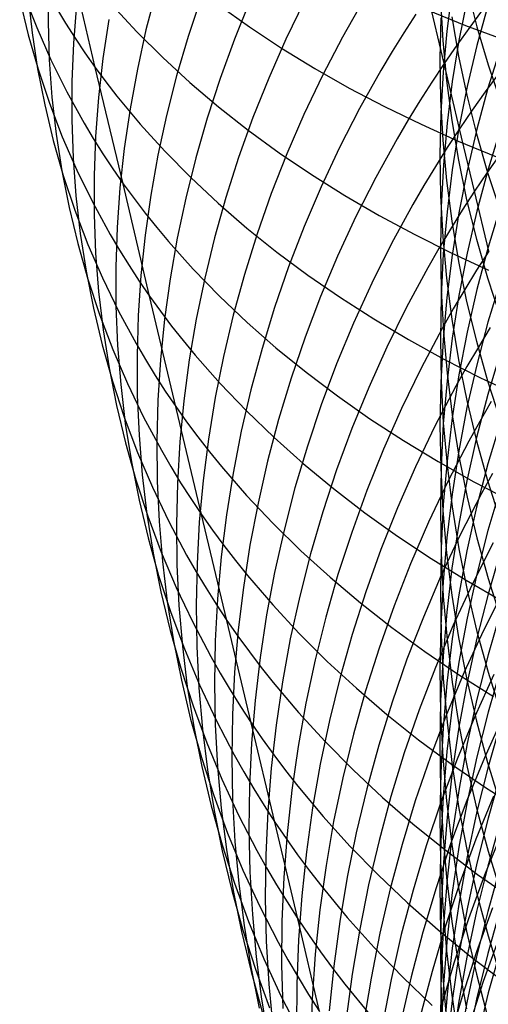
# Model space of a CAD drawing. Extents: x -383 to 1849, y -1185 to -529.
# Tile 465 of 656: x 434.78 to 439.55, y -1099.06 to -1089.02. Entities that reach past the tile are written whole.
import ezdxf

# ---------------------------------------------------------------- set-up
doc = ezdxf.new("R2010")
doc.units = 0
doc.layers.add('PREDEFINITO', color=7, linetype='CONTINUOUS')

msp = doc.modelspace()

# ---------------------------------------------------------------- linework, layer by layer
at = {"layer": 'PREDEFINITO'}
for p, q in [((435.55, -1089.508, 514.006), (435.269, -1088.309, 512.65)), ((435.072, -1088.662, 524.252), (435.069, -1089.046, 523.945)), ((434.823, -1088.764, 517.321), (434.954, -1089.1, 516.991)), ((434.866, -1088.781, 521.971), (434.907, -1089.153, 521.653)), ((436.171, -1088.726, 530.298), (436.067, -1089.125, 530.031)), ((436.628, -1088.791, 532.163), (436.495, -1089.191, 531.911)), ((439.104, -1089.467, 540.693), (438.94, -1088.776, 539.324)), ((439.185, -1088.718, 622.97), (439.131, -1089.136, 623.224)), ((439.34, -1088.702, 631.388), (439.439, -1089.092, 631.67)), ((434.78, -1088.817, 519.659), (434.866, -1089.173, 519.333)), ((435.358, -1088.868, 526.196), (435.327, -1089.26, 525.899)), ((435.724, -1088.873, 511.999), (435.973, -1089.144, 511.68)), ((436.805, -1088.869, 509.089), (437.121, -1089.094, 508.788)), ((437.13, -1088.821, 534.002), (436.968, -1089.218, 533.766)), ((437.683, -1088.827, 535.808), (437.493, -1089.219, 535.589)), ((438.288, -1088.811, 537.582), (438.069, -1089.197, 537.38)), ((439.069, -1088.822, 627.139), (439.092, -1089.231, 627.411)), ((439.34, -1088.812, 621.05), (439.256, -1089.231, 621.293)), ((439.553, -1088.866, 619.148), (439.439, -1089.283, 619.38)), ((435.154, -1088.902, 514.659), (435.248, -1089.056, 514.495)), ((438.815, -1088.963, 539.232), (438.693, -1089.153, 539.139)), ((438.933, -1088.921, 505.743), (439.322, -1089.078, 505.485)), ((439.183, -1088.992, 629.394), (439.251, -1089.392, 629.671)), ((439.503, -1088.911, 540.949), (439.366, -1089.095, 540.865)), ((435.069, -1089.046, 523.945), (435.082, -1089.429, 523.636)), ((435.248, -1089.056, 514.495), (435.345, -1089.208, 514.331)), ((435.689, -1089.019, 528.124), (435.628, -1089.417, 527.84)), ((437.121, -1089.094, 508.788), (437.448, -1089.31, 508.494)), ((439.07, -1089.002, 625.175), (439.062, -1089.417, 625.438)), ((439.366, -1089.095, 540.865), (439.233, -1089.28, 540.78)), ((439.322, -1089.078, 505.485), (439.72, -1089.226, 505.234)), ((439.439, -1089.092, 631.67), (439.553, -1089.479, 631.949)), ((434.866, -1089.173, 519.333), (434.967, -1089.525, 519.007)), ((434.907, -1089.153, 521.653), (434.963, -1089.522, 521.334)), ((434.954, -1089.1, 516.991), (435.099, -1089.431, 516.662)), ((435.973, -1089.144, 511.68), (436.237, -1089.407, 511.365)), ((436.067, -1089.125, 530.031), (435.979, -1089.526, 529.76)), ((436.495, -1089.191, 531.911), (436.378, -1089.593, 531.655)), ((438.693, -1089.153, 539.139), (438.575, -1089.344, 539.045)), ((439.131, -1089.136, 623.224), (439.093, -1089.555, 623.478)), ((435.327, -1089.26, 525.899), (435.311, -1089.652, 525.6)), ((435.345, -1089.208, 514.331), (435.445, -1089.359, 514.168)), ((436.968, -1089.218, 533.766), (436.822, -1089.619, 533.526)), ((437.493, -1089.219, 535.589), (437.317, -1089.617, 535.365)), ((438.069, -1089.197, 537.38), (437.865, -1089.589, 537.173)), ((439.092, -1089.231, 627.411), (439.13, -1089.64, 627.682)), ((439.233, -1089.28, 540.78), (439.104, -1089.467, 540.693)), ((439.256, -1089.231, 621.293), (439.188, -1089.652, 621.538)), ((439.439, -1089.283, 619.38), (439.34, -1089.703, 619.613)), ((435.445, -1089.359, 514.168), (435.55, -1089.508, 514.006)), ((437.448, -1089.31, 508.494), (437.787, -1089.518, 508.206)), ((438.575, -1089.344, 539.045), (438.46, -1089.537, 538.949)), ((439.251, -1089.392, 629.671), (439.335, -1089.79, 629.946)), ((439.681, -1089.299, 617.489), (439.551, -1089.717, 617.71)), ((435.082, -1089.429, 523.636), (435.109, -1089.809, 523.326)), ((435.099, -1089.431, 516.662), (435.26, -1089.757, 516.336)), ((435.628, -1089.417, 527.84), (435.583, -1089.815, 527.553)), ((436.237, -1089.407, 511.365), (436.514, -1089.662, 511.055)), ((439.104, -1089.467, 540.693), (438.979, -1089.657, 540.605)), ((439.062, -1089.417, 625.438), (439.069, -1089.833, 625.702)), ((439.262, -1090.132, 542.075), (439.104, -1089.467, 540.693)), ((439.553, -1089.479, 631.949), (439.682, -1089.862, 632.226)), ((434.963, -1089.522, 521.334), (435.035, -1089.888, 521.016)), ((434.967, -1089.525, 519.007), (435.083, -1089.873, 518.683)), ((435.55, -1089.508, 514.006), (435.659, -1089.655, 513.845)), ((435.836, -1090.694, 515.373), (435.55, -1089.508, 514.006)), ((435.979, -1089.526, 529.76), (435.905, -1089.929, 529.486)), ((436.378, -1089.593, 531.655), (436.276, -1089.997, 531.396)), ((437.865, -1089.589, 537.173), (437.676, -1089.986, 536.96)), ((437.787, -1089.518, 508.206), (438.137, -1089.717, 507.924)), ((438.46, -1089.537, 538.949), (438.242, -1089.927, 538.754)), ((439.093, -1089.555, 623.478), (439.07, -1089.975, 623.734)), ((439.659, -1089.571, 542.322), (439.523, -1089.756, 542.241)), ((435.311, -1089.652, 525.6), (435.31, -1090.042, 525.3)), ((435.659, -1089.655, 513.845), (435.771, -1089.8, 513.685)), ((436.514, -1089.662, 511.055), (436.805, -1089.909, 510.75)), ((436.822, -1089.619, 533.526), (436.69, -1090.023, 533.281)), ((437.317, -1089.617, 535.365), (437.157, -1090.018, 535.136)), ((438.979, -1089.657, 540.605), (438.857, -1089.848, 540.515)), ((439.13, -1089.64, 627.682), (439.183, -1090.047, 627.952)), ((439.188, -1089.652, 621.538), (439.135, -1090.075, 621.784)), ((435.26, -1089.757, 516.336), (435.436, -1090.076, 516.012)), ((438.137, -1089.717, 507.924), (438.498, -1089.907, 507.649)), ((439.34, -1089.703, 619.613), (439.256, -1090.127, 619.848)), ((439.335, -1089.79, 629.946), (439.433, -1090.185, 630.22)), ((439.523, -1089.756, 542.241), (439.391, -1089.943, 542.159)), ((439.551, -1089.717, 617.71), (439.437, -1090.138, 617.933)), ((435.035, -1089.888, 521.016), (435.122, -1090.251, 520.697)), ((435.083, -1089.873, 518.683), (435.214, -1090.215, 518.36)), ((435.109, -1089.809, 523.326), (435.152, -1090.187, 523.015)), ((435.583, -1089.815, 527.553), (435.553, -1090.213, 527.264)), ((435.771, -1089.8, 513.685), (435.888, -1089.943, 513.526)), ((438.857, -1089.848, 540.515), (438.739, -1090.04, 540.424)), ((439.069, -1089.833, 625.702), (439.092, -1090.247, 625.966)), ((435.905, -1089.929, 529.486), (435.846, -1090.332, 529.209)), ((435.888, -1089.943, 513.526), (436.008, -1090.084, 513.368)), ((436.276, -1089.997, 531.396), (436.188, -1090.403, 531.132)), ((436.805, -1089.909, 510.75), (437.109, -1090.148, 510.45)), ((437.676, -1089.986, 536.96), (437.502, -1090.388, 536.743)), ((438.242, -1089.927, 538.754), (438.039, -1090.323, 538.553)), ((438.498, -1089.907, 507.649), (438.869, -1090.087, 507.381)), ((439.07, -1089.975, 623.734), (439.062, -1090.395, 623.989)), ((439.391, -1089.943, 542.159), (439.262, -1090.132, 542.075)), ((435.31, -1090.042, 525.3), (435.324, -1090.431, 524.998)), ((435.436, -1090.076, 516.012), (435.53, -1090.233, 515.851)), ((436.008, -1090.084, 513.368), (436.259, -1090.361, 513.055)), ((436.69, -1090.023, 533.281), (436.574, -1090.43, 533.033)), ((437.157, -1090.018, 535.136), (437.011, -1090.424, 534.903)), ((438.739, -1090.04, 540.424), (438.625, -1090.235, 540.332)), ((438.869, -1090.087, 507.381), (439.249, -1090.259, 507.12)), ((439.135, -1090.075, 621.784), (439.097, -1090.499, 622.031)), ((439.183, -1090.047, 627.952), (439.251, -1090.453, 628.221)), ((435.152, -1090.187, 523.015), (435.21, -1090.563, 522.703)), ((437.109, -1090.148, 510.45), (437.425, -1090.378, 510.156)), ((439.262, -1090.132, 542.075), (439.137, -1090.323, 541.99)), ((439.256, -1090.127, 619.848), (439.188, -1090.552, 620.085)), ((439.413, -1090.77, 543.47), (439.262, -1090.132, 542.075)), ((439.437, -1090.138, 617.933), (439.338, -1090.563, 618.158)), ((439.433, -1090.185, 630.22), (439.547, -1090.577, 630.491)), ((439.682, -1090.123, 616.045), (439.553, -1090.545, 616.258)), ((435.122, -1090.251, 520.697), (435.224, -1090.609, 520.379)), ((435.214, -1090.215, 518.36), (435.361, -1090.553, 518.039)), ((435.53, -1090.233, 515.851), (435.628, -1090.388, 515.691)), ((435.553, -1090.213, 527.264), (435.539, -1090.61, 526.973)), ((438.625, -1090.235, 540.332), (438.408, -1090.628, 540.143)), ((439.092, -1090.247, 625.966), (439.13, -1090.661, 626.229)), ((439.249, -1090.259, 507.12), (439.639, -1090.42, 506.866)), ((435.628, -1090.388, 515.691), (435.73, -1090.542, 515.532)), ((435.846, -1090.332, 529.209), (435.802, -1090.735, 528.93)), ((436.259, -1090.361, 513.055), (436.524, -1090.631, 512.746)), ((437.502, -1090.388, 536.743), (437.343, -1090.794, 536.521)), ((437.425, -1090.378, 510.156), (437.753, -1090.6, 509.868)), ((438.039, -1090.323, 538.553), (437.851, -1090.724, 538.347)), ((439.137, -1090.323, 541.99), (439.016, -1090.516, 541.904)), ((439.062, -1090.395, 623.989), (439.069, -1090.816, 624.245)), ((439.674, -1090.391, 543.63), (439.542, -1090.58, 543.551)), ((435.324, -1090.431, 524.998), (435.353, -1090.817, 524.695)), ((436.188, -1090.403, 531.132), (436.115, -1090.811, 530.866)), ((436.574, -1090.43, 533.033), (436.472, -1090.839, 532.781)), ((437.011, -1090.424, 534.903), (436.881, -1090.832, 534.666)), ((439.097, -1090.499, 622.031), (439.074, -1090.925, 622.278)), ((439.251, -1090.453, 628.221), (439.334, -1090.856, 628.489)), ((435.21, -1090.563, 522.703), (435.283, -1090.935, 522.392)), ((435.361, -1090.553, 518.039), (435.524, -1090.884, 517.719)), ((435.73, -1090.542, 515.532), (435.836, -1090.694, 515.373)), ((437.753, -1090.6, 509.868), (438.093, -1090.813, 509.585)), ((439.016, -1090.516, 541.904), (438.898, -1090.71, 541.816)), ((439.188, -1090.552, 620.085), (439.134, -1090.98, 620.322)), ((439.338, -1090.563, 618.158), (439.254, -1090.99, 618.384)), ((439.542, -1090.58, 543.551), (439.413, -1090.77, 543.47)), ((439.553, -1090.545, 616.258), (439.439, -1090.971, 616.473)), ((439.547, -1090.577, 630.491), (439.676, -1090.966, 630.76)), ((435.224, -1090.609, 520.379), (435.342, -1090.963, 520.062)), ((435.539, -1090.61, 526.973), (435.539, -1091.006, 526.68)), ((435.836, -1090.694, 515.373), (435.945, -1090.844, 515.215)), ((436.104, -1091.839, 516.777), (435.836, -1090.694, 515.373)), ((436.524, -1090.631, 512.746), (436.803, -1090.892, 512.442)), ((438.408, -1090.628, 540.143), (438.205, -1091.028, 539.949)), ((439.13, -1090.661, 626.229), (439.183, -1091.074, 626.491)), ((435.802, -1090.735, 528.93), (435.773, -1091.138, 528.648)), ((437.343, -1090.794, 536.521), (437.199, -1091.205, 536.295)), ((437.851, -1090.724, 538.347), (437.678, -1091.13, 538.137)), ((438.898, -1090.71, 541.816), (438.785, -1090.906, 541.726)), ((439.413, -1090.77, 543.47), (439.289, -1090.963, 543.388)), ((439.559, -1091.381, 544.879), (439.413, -1090.77, 543.47)), ((435.353, -1090.817, 524.695), (435.397, -1091.202, 524.392)), ((435.524, -1090.884, 517.719), (435.701, -1091.209, 517.403)), ((435.945, -1090.844, 515.215), (436.059, -1090.992, 515.059)), ((436.115, -1090.811, 530.866), (436.058, -1091.219, 530.597)), ((436.472, -1090.839, 532.781), (436.385, -1091.249, 532.525)), ((436.881, -1090.832, 534.666), (436.765, -1091.244, 534.425)), ((436.803, -1090.892, 512.442), (437.095, -1091.145, 512.143)), ((438.093, -1090.813, 509.585), (438.443, -1091.017, 509.309)), ((439.069, -1090.816, 624.245), (439.092, -1091.236, 624.5)), ((439.334, -1090.856, 628.489), (439.433, -1091.257, 628.755)), ((435.283, -1090.935, 522.392), (435.371, -1091.303, 522.081)), ((435.342, -1090.963, 520.062), (435.474, -1091.311, 519.746)), ((436.059, -1090.992, 515.059), (436.176, -1091.138, 514.903)), ((438.785, -1090.906, 541.726), (438.568, -1091.304, 541.544)), ((439.074, -1090.925, 622.278), (439.066, -1091.35, 622.526)), ((439.134, -1090.98, 620.322), (439.096, -1091.409, 620.561)), ((439.289, -1090.963, 543.388), (439.168, -1091.157, 543.305)), ((439.254, -1090.99, 618.384), (439.185, -1091.42, 618.612)), ((439.439, -1090.971, 616.473), (439.34, -1091.4, 616.69)), ((439.682, -1090.915, 614.585), (439.553, -1091.341, 614.789)), ((435.539, -1091.006, 526.68), (435.554, -1091.4, 526.386)), ((438.205, -1091.028, 539.949), (438.018, -1091.433, 539.75)), ((438.443, -1091.017, 509.309), (438.805, -1091.212, 509.04)), ((439.183, -1091.074, 626.491), (439.251, -1091.485, 626.752)), ((435.397, -1091.202, 524.392), (435.456, -1091.583, 524.088)), ((435.773, -1091.138, 528.648), (435.76, -1091.541, 528.365)), ((436.176, -1091.138, 514.903), (436.297, -1091.282, 514.748)), ((437.095, -1091.145, 512.143), (437.4, -1091.389, 511.849)), ((437.678, -1091.13, 538.137), (437.52, -1091.541, 537.922)), ((439.168, -1091.157, 543.305), (439.051, -1091.353, 543.22)), ((435.371, -1091.303, 522.081), (435.475, -1091.667, 521.77)), ((435.701, -1091.209, 517.403), (435.796, -1091.369, 517.245)), ((436.058, -1091.219, 530.597), (436.015, -1091.628, 530.325)), ((436.297, -1091.282, 514.748), (436.549, -1091.565, 514.442)), ((436.385, -1091.249, 532.525), (436.314, -1091.662, 532.267)), ((436.765, -1091.244, 534.425), (436.665, -1091.657, 534.18)), ((437.199, -1091.205, 536.295), (437.07, -1091.618, 536.064)), ((438.568, -1091.304, 541.544), (438.367, -1091.707, 541.357)), ((438.805, -1091.212, 509.04), (439.176, -1091.397, 508.777)), ((439.092, -1091.236, 624.5), (439.13, -1091.655, 624.755)), ((439.433, -1091.257, 628.755), (439.547, -1091.654, 629.018)), ((435.474, -1091.311, 519.746), (435.623, -1091.654, 519.432)), ((435.554, -1091.4, 526.386), (435.584, -1091.793, 526.091)), ((435.796, -1091.369, 517.245), (435.895, -1091.528, 517.088)), ((437.4, -1091.389, 511.849), (437.717, -1091.625, 511.561)), ((439.051, -1091.353, 543.22), (438.937, -1091.551, 543.135)), ((439.066, -1091.35, 622.526), (439.074, -1091.776, 622.773)), ((439.176, -1091.397, 508.777), (439.557, -1091.573, 508.522)), ((439.34, -1091.4, 616.69), (439.256, -1091.833, 616.908)), ((439.559, -1091.381, 544.879), (439.435, -1091.575, 544.8)), ((439.553, -1091.341, 614.789), (439.439, -1091.771, 614.996)), ((438.018, -1091.433, 539.75), (437.846, -1091.842, 539.547)), ((439.096, -1091.409, 620.561), (439.073, -1091.839, 620.8)), ((439.185, -1091.42, 618.612), (439.131, -1091.852, 618.841)), ((439.251, -1091.485, 626.752), (439.334, -1091.893, 627.012)), ((435.456, -1091.583, 524.088), (435.531, -1091.962, 523.783)), ((435.76, -1091.541, 528.365), (435.761, -1091.942, 528.08)), ((435.895, -1091.528, 517.088), (435.997, -1091.685, 516.932)), ((436.549, -1091.565, 514.442), (436.816, -1091.84, 514.139)), ((437.52, -1091.541, 537.922), (437.377, -1091.955, 537.703)), ((438.937, -1091.551, 543.135), (438.722, -1091.952, 542.959)), ((439.435, -1091.575, 544.8), (439.314, -1091.772, 544.72)), ((435.475, -1091.667, 521.77), (435.594, -1092.027, 521.46)), ((435.623, -1091.654, 519.432), (435.786, -1091.992, 519.12)), ((436.015, -1091.628, 530.325), (435.988, -1092.036, 530.051)), ((435.997, -1091.685, 516.932), (436.104, -1091.839, 516.777)), ((436.314, -1091.662, 532.267), (436.257, -1092.074, 532.006)), ((436.665, -1091.657, 534.18), (436.579, -1092.073, 533.932)), ((437.07, -1091.618, 536.064), (436.956, -1092.034, 535.831)), ((437.717, -1091.625, 511.561), (438.047, -1091.853, 511.278)), ((439.13, -1091.655, 624.755), (439.183, -1092.073, 625.009)), ((439.547, -1091.654, 629.018), (439.676, -1092.047, 629.279)), ((439.681, -1091.675, 613.107), (439.551, -1092.105, 613.303)), ((435.584, -1091.793, 526.091), (435.63, -1092.183, 525.795)), ((438.367, -1091.707, 541.357), (438.181, -1092.115, 541.166)), ((439.074, -1091.776, 622.773), (439.097, -1092.202, 623.02)), ((439.314, -1091.772, 544.72), (439.198, -1091.97, 544.638)), ((439.439, -1091.771, 614.996), (439.34, -1092.205, 615.204)), ((436.104, -1091.839, 516.777), (436.214, -1091.992, 516.623)), ((436.632, -1094.065, 519.64), (436.104, -1091.839, 516.777)), ((436.816, -1091.84, 514.139), (437.097, -1092.107, 513.842)), ((437.846, -1091.842, 539.547), (437.688, -1092.257, 539.34)), ((438.047, -1091.853, 511.278), (438.388, -1092.071, 511.001)), ((439.073, -1091.839, 620.8), (439.066, -1092.27, 621.039)), ((439.131, -1091.852, 618.841), (439.093, -1092.285, 619.07)), ((439.256, -1091.833, 616.908), (439.188, -1092.267, 617.127)), ((439.334, -1091.893, 627.012), (439.433, -1092.299, 627.269)), ((435.531, -1091.962, 523.783), (435.621, -1092.336, 523.479)), ((435.761, -1091.942, 528.08), (435.778, -1092.342, 527.793)), ((435.786, -1091.992, 519.12), (435.966, -1092.323, 518.81)), ((436.214, -1091.992, 516.623), (436.328, -1092.144, 516.47)), ((437.377, -1091.955, 537.703), (437.249, -1092.373, 537.481)), ((438.722, -1091.952, 542.959), (438.521, -1092.359, 542.779)), ((439.198, -1091.97, 544.638), (439.085, -1092.169, 544.556)), ((435.594, -1092.027, 521.46), (435.728, -1092.382, 521.152)), ((435.988, -1092.036, 530.051), (435.976, -1092.444, 529.776)), ((436.257, -1092.074, 532.006), (436.216, -1092.488, 531.742)), ((436.579, -1092.073, 533.932), (436.508, -1092.49, 533.682)), ((436.956, -1092.034, 535.831), (436.857, -1092.453, 535.593)), ((437.097, -1092.107, 513.842), (437.391, -1092.365, 513.549)), ((438.388, -1092.071, 511.001), (438.74, -1092.28, 510.73)), ((439.183, -1092.073, 625.009), (439.251, -1092.489, 625.262)), ((439.551, -1092.105, 613.303), (439.437, -1092.539, 613.501)), ((435.63, -1092.183, 525.795), (435.691, -1092.57, 525.498)), ((436.328, -1092.144, 516.47), (436.446, -1092.293, 516.317)), ((438.181, -1092.115, 541.166), (438.009, -1092.529, 540.97)), ((439.085, -1092.169, 544.556), (438.87, -1092.573, 544.387)), ((439.097, -1092.202, 623.02), (439.135, -1092.626, 623.267)), ((439.34, -1092.205, 615.204), (439.256, -1092.641, 615.414)), ((439.573, -1092.16, 546.223), (439.453, -1092.358, 546.146)), ((436.446, -1092.293, 516.317), (436.568, -1092.44, 516.166)), ((437.688, -1092.257, 539.34), (437.546, -1092.675, 539.129)), ((438.74, -1092.28, 510.73), (439.103, -1092.481, 510.466)), ((439.066, -1092.27, 621.039), (439.074, -1092.701, 621.278)), ((439.093, -1092.285, 619.07), (439.07, -1092.72, 619.3)), ((439.188, -1092.267, 617.127), (439.134, -1092.704, 617.348)), ((439.433, -1092.299, 627.269), (439.547, -1092.701, 627.525)), ((435.621, -1092.336, 523.479), (435.726, -1092.706, 523.176)), ((435.728, -1092.382, 521.152), (435.878, -1092.731, 520.845)), ((435.778, -1092.342, 527.793), (435.809, -1092.741, 527.506)), ((435.966, -1092.323, 518.81), (436.061, -1092.486, 518.656)), ((437.249, -1092.373, 537.481), (437.136, -1092.794, 537.254)), ((437.391, -1092.365, 513.549), (437.698, -1092.615, 513.261)), ((438.521, -1092.359, 542.779), (438.336, -1092.771, 542.595)), ((439.453, -1092.358, 546.146), (439.337, -1092.557, 546.068)), ((435.976, -1092.444, 529.776), (435.978, -1092.851, 529.498)), ((436.061, -1092.486, 518.656), (436.16, -1092.648, 518.503)), ((436.216, -1092.488, 531.742), (436.189, -1092.901, 531.476)), ((436.508, -1092.49, 533.682), (436.453, -1092.908, 533.428)), ((436.568, -1092.44, 516.166), (436.822, -1092.729, 515.866)), ((436.857, -1092.453, 535.593), (436.772, -1092.874, 535.353)), ((439.103, -1092.481, 510.466), (439.475, -1092.671, 510.208)), ((439.251, -1092.489, 625.262), (439.335, -1092.902, 625.513)), ((439.68, -1092.409, 611.616), (439.551, -1092.842, 611.804)), ((435.691, -1092.57, 525.498), (435.767, -1092.954, 525.202)), ((438.009, -1092.529, 540.97), (437.853, -1092.947, 540.77)), ((438.87, -1092.573, 544.387), (438.671, -1092.984, 544.214)), ((439.337, -1092.557, 546.068), (439.224, -1092.758, 545.989)), ((439.437, -1092.539, 613.501), (439.337, -1092.976, 613.7)), ((435.726, -1092.706, 523.176), (435.846, -1093.072, 522.874)), ((436.16, -1092.648, 518.503), (436.263, -1092.807, 518.351)), ((437.546, -1092.675, 539.129), (437.418, -1093.097, 538.914)), ((437.698, -1092.615, 513.261), (438.017, -1092.856, 512.979)), ((439.074, -1092.701, 621.278), (439.096, -1093.131, 621.517)), ((439.134, -1092.704, 617.348), (439.096, -1093.142, 617.569)), ((439.135, -1092.626, 623.267), (439.188, -1093.049, 623.513)), ((439.256, -1092.641, 615.414), (439.188, -1093.08, 615.625)), ((439.475, -1092.671, 510.208), (439.858, -1092.852, 509.957)), ((439.547, -1092.701, 627.525), (439.676, -1093.1, 627.778)), ((435.809, -1092.741, 527.506), (435.856, -1093.136, 527.217)), ((435.878, -1092.731, 520.845), (436.043, -1093.074, 520.54)), ((436.263, -1092.807, 518.351), (436.37, -1092.965, 518.199)), ((436.822, -1092.729, 515.866), (437.09, -1093.009, 515.57)), ((437.136, -1092.794, 537.254), (437.038, -1093.217, 537.025)), ((438.336, -1092.771, 542.595), (438.165, -1093.188, 542.406)), ((439.224, -1092.758, 545.989), (439.011, -1093.166, 545.827)), ((439.07, -1092.72, 619.3), (439.062, -1093.155, 619.531)), ((435.978, -1092.851, 529.498), (435.996, -1093.257, 529.219)), ((436.189, -1092.901, 531.476), (436.178, -1093.314, 531.208)), ((436.453, -1092.908, 533.428), (436.413, -1093.326, 533.172)), ((436.772, -1092.874, 535.353), (436.703, -1093.296, 535.11)), ((438.017, -1092.856, 512.979), (438.348, -1093.089, 512.702)), ((439.335, -1092.902, 625.513), (439.433, -1093.313, 625.763)), ((439.551, -1092.842, 611.804), (439.436, -1093.28, 611.993)), ((435.767, -1092.954, 525.202), (435.858, -1093.335, 524.905)), ((436.37, -1092.965, 518.199), (436.481, -1093.121, 518.048)), ((437.09, -1093.009, 515.57), (437.372, -1093.282, 515.278)), ((437.853, -1092.947, 540.77), (437.711, -1093.37, 540.567)), ((438.671, -1092.984, 544.214), (438.486, -1093.4, 544.036)), ((439.337, -1092.976, 613.7), (439.253, -1093.416, 613.901)), ((439.585, -1092.915, 547.585), (439.469, -1093.116, 547.511)), ((435.846, -1093.072, 522.874), (435.982, -1093.433, 522.573)), ((436.043, -1093.074, 520.54), (436.224, -1093.411, 520.237)), ((437.418, -1093.097, 538.914), (437.306, -1093.521, 538.696)), ((438.348, -1093.089, 512.702), (438.691, -1093.312, 512.431)), ((439.188, -1093.08, 615.625), (439.134, -1093.521, 615.836)), ((439.188, -1093.049, 623.513), (439.256, -1093.47, 623.758)), ((435.856, -1093.136, 527.217), (435.918, -1093.529, 526.929)), ((436.481, -1093.121, 518.048), (436.596, -1093.275, 517.898)), ((438.165, -1093.188, 542.406), (438.009, -1093.61, 542.214)), ((439.011, -1093.166, 545.827), (438.812, -1093.58, 545.661)), ((439.062, -1093.155, 619.531), (439.07, -1093.59, 619.761)), ((439.096, -1093.142, 617.569), (439.073, -1093.582, 617.791)), ((439.096, -1093.131, 621.517), (439.134, -1093.56, 621.755)), ((439.469, -1093.116, 547.511), (439.357, -1093.319, 547.435)), ((439.681, -1093.113, 610.112), (439.551, -1093.55, 610.29)), ((435.996, -1093.257, 529.219), (436.029, -1093.66, 528.94)), ((436.596, -1093.275, 517.898), (436.715, -1093.427, 517.749)), ((436.703, -1093.296, 535.11), (436.649, -1093.719, 534.864)), ((437.038, -1093.217, 537.025), (436.955, -1093.643, 536.792)), ((437.372, -1093.282, 515.278), (437.668, -1093.546, 514.992)), ((439.436, -1093.28, 611.993), (439.337, -1093.721, 612.183)), ((435.858, -1093.335, 524.905), (435.965, -1093.711, 524.61)), ((436.178, -1093.314, 531.208), (436.181, -1093.726, 530.939)), ((436.224, -1093.411, 520.237), (436.32, -1093.577, 520.087)), ((436.413, -1093.326, 533.172), (436.387, -1093.745, 532.914)), ((437.711, -1093.37, 540.567), (437.585, -1093.795, 540.359)), ((438.486, -1093.4, 544.036), (438.317, -1093.822, 543.855)), ((438.691, -1093.312, 512.431), (439.044, -1093.526, 512.166)), ((439.357, -1093.319, 547.435), (439.143, -1093.729, 547.281)), ((439.433, -1093.313, 625.763), (439.547, -1093.72, 626.011)), ((435.982, -1093.433, 522.573), (436.133, -1093.788, 522.273)), ((436.715, -1093.427, 517.749), (436.837, -1093.577, 517.601)), ((439.253, -1093.416, 613.901), (439.185, -1093.859, 614.103)), ((439.256, -1093.47, 623.758), (439.34, -1093.889, 624.001)), ((435.918, -1093.529, 526.929), (435.996, -1093.919, 526.64)), ((436.32, -1093.577, 520.087), (436.42, -1093.742, 519.937)), ((436.837, -1093.577, 517.601), (437.092, -1093.872, 517.308)), ((437.306, -1093.521, 538.696), (437.209, -1093.949, 538.474)), ((437.668, -1093.546, 514.992), (437.976, -1093.802, 514.71)), ((438.009, -1093.61, 542.214), (437.869, -1094.037, 542.018)), ((438.812, -1093.58, 545.661), (438.629, -1093.999, 545.491)), ((439.044, -1093.526, 512.166), (439.408, -1093.731, 511.907)), ((439.073, -1093.582, 617.791), (439.066, -1094.021, 618.013)), ((439.07, -1093.59, 619.761), (439.092, -1094.024, 619.991)), ((439.134, -1093.521, 615.836), (439.096, -1093.964, 616.049)), ((439.134, -1093.56, 621.755), (439.188, -1093.988, 621.993)), ((439.551, -1093.55, 610.29), (439.436, -1093.991, 610.471)), ((435.965, -1093.711, 524.61), (436.086, -1094.082, 524.315)), ((436.029, -1093.66, 528.94), (436.077, -1094.062, 528.66)), ((436.955, -1093.643, 536.792), (436.887, -1094.069, 536.557)), ((439.596, -1093.647, 548.963), (439.484, -1093.851, 548.891)), ((436.133, -1093.788, 522.273), (436.3, -1094.137, 521.976)), ((436.181, -1093.726, 530.939), (436.2, -1094.136, 530.669)), ((436.387, -1093.745, 532.914), (436.377, -1094.163, 532.655)), ((436.42, -1093.742, 519.937), (436.524, -1093.904, 519.788)), ((436.649, -1093.719, 534.864), (436.61, -1094.143, 534.616)), ((437.585, -1093.795, 540.359), (437.474, -1094.224, 540.149)), ((437.976, -1093.802, 514.71), (438.296, -1094.048, 514.433)), ((439.143, -1093.729, 547.281), (438.945, -1094.145, 547.122)), ((439.337, -1093.721, 612.183), (439.253, -1094.165, 612.375)), ((439.408, -1093.731, 511.907), (439.783, -1093.926, 511.655)), ((439.547, -1093.72, 626.011), (439.676, -1094.124, 626.256)), ((439.681, -1093.788, 608.593), (439.551, -1094.228, 608.763)), ((436.524, -1093.904, 519.788), (436.632, -1094.065, 519.64)), ((437.092, -1093.872, 517.308), (437.362, -1094.158, 517.018)), ((438.317, -1093.822, 543.855), (438.163, -1094.248, 543.67)), ((439.185, -1093.859, 614.103), (439.131, -1094.303, 614.306)), ((439.484, -1093.851, 548.891), (439.272, -1094.265, 548.743)), ((439.34, -1093.889, 624.001), (439.439, -1094.305, 624.243)), ((435.996, -1093.919, 526.64), (436.088, -1094.305, 526.352)), ((437.209, -1093.949, 538.474), (437.126, -1094.378, 538.25)), ((438.629, -1093.999, 545.491), (438.46, -1094.424, 545.318)), ((439.096, -1093.964, 616.049), (439.074, -1094.408, 616.262)), ((439.188, -1093.988, 621.993), (439.256, -1094.414, 622.229)), ((439.436, -1093.991, 610.471), (439.337, -1094.436, 610.653)), ((436.077, -1094.062, 528.66), (436.14, -1094.46, 528.379)), ((436.086, -1094.082, 524.315), (436.223, -1094.448, 524.022)), ((436.632, -1094.065, 519.64), (436.743, -1094.224, 519.493)), ((436.891, -1095.145, 521.098), (436.632, -1094.065, 519.64)), ((436.887, -1094.069, 536.557), (436.834, -1094.497, 536.319)), ((437.869, -1094.037, 542.018), (437.743, -1094.466, 541.818)), ((438.296, -1094.048, 514.433), (438.629, -1094.286, 514.162)), ((439.066, -1094.021, 618.013), (439.074, -1094.461, 618.234)), ((439.092, -1094.024, 619.991), (439.13, -1094.457, 620.221)), ((436.2, -1094.136, 530.669), (436.234, -1094.545, 530.397)), ((436.3, -1094.137, 521.976), (436.481, -1094.48, 521.68)), ((436.377, -1094.163, 532.655), (436.382, -1094.58, 532.394)), ((436.61, -1094.143, 534.616), (436.587, -1094.567, 534.366)), ((437.362, -1094.158, 517.018), (437.645, -1094.436, 516.734)), ((438.945, -1094.145, 547.122), (438.762, -1094.568, 546.959)), ((439.253, -1094.165, 612.375), (439.184, -1094.612, 612.569)), ((436.088, -1094.305, 526.352), (436.196, -1094.687, 526.064)), ((436.743, -1094.224, 519.493), (436.859, -1094.38, 519.347)), ((437.474, -1094.224, 540.149), (437.377, -1094.656, 539.935)), ((438.163, -1094.248, 543.67), (438.023, -1094.678, 543.481)), ((438.629, -1094.286, 514.162), (438.973, -1094.515, 513.897)), ((439.272, -1094.265, 548.743), (439.075, -1094.685, 548.591)), ((439.131, -1094.303, 614.306), (439.093, -1094.75, 614.509)), ((439.551, -1094.228, 608.763), (439.437, -1094.673, 608.935)), ((439.439, -1094.305, 624.243), (439.553, -1094.717, 624.483)), ((436.859, -1094.38, 519.347), (436.978, -1094.535, 519.201)), ((437.126, -1094.378, 538.25), (437.059, -1094.809, 538.023)), ((439.074, -1094.408, 616.262), (439.066, -1094.852, 616.475)), ((439.256, -1094.414, 622.229), (439.34, -1094.837, 622.464)), ((439.604, -1094.355, 550.357), (439.392, -1094.772, 550.217)), ((436.14, -1094.46, 528.379), (436.219, -1094.855, 528.098)), ((436.223, -1094.448, 524.022), (436.376, -1094.809, 523.73)), ((436.481, -1094.48, 521.68), (436.578, -1094.649, 521.534)), ((436.834, -1094.497, 536.319), (436.796, -1094.926, 536.079)), ((437.743, -1094.466, 541.818), (437.633, -1094.899, 541.616)), ((437.645, -1094.436, 516.734), (437.942, -1094.706, 516.453)), ((438.46, -1094.424, 545.318), (438.306, -1094.854, 545.14)), ((438.973, -1094.515, 513.897), (439.328, -1094.735, 513.637)), ((439.074, -1094.461, 618.234), (439.096, -1094.9, 618.456)), ((439.13, -1094.457, 620.221), (439.183, -1094.889, 620.45)), ((439.337, -1094.436, 610.653), (439.253, -1094.884, 610.836)), ((439.683, -1094.434, 607.062), (439.553, -1094.879, 607.224)), ((436.234, -1094.545, 530.397), (436.283, -1094.951, 530.125)), ((436.382, -1094.58, 532.394), (436.402, -1094.995, 532.131)), ((436.587, -1094.567, 534.366), (436.578, -1094.99, 534.114)), ((436.978, -1094.535, 519.201), (437.101, -1094.688, 519.056)), ((438.762, -1094.568, 546.959), (438.594, -1094.996, 546.793)), ((439.184, -1094.612, 612.569), (439.131, -1095.06, 612.762)), ((436.196, -1094.687, 526.064), (436.319, -1095.064, 525.777)), ((436.578, -1094.649, 521.534), (436.679, -1094.816, 521.388)), ((437.101, -1094.688, 519.056), (437.358, -1094.988, 518.77)), ((437.377, -1094.656, 539.935), (437.296, -1095.089, 539.719)), ((438.023, -1094.678, 543.481), (437.899, -1095.112, 543.29)), ((437.942, -1094.706, 516.453), (438.252, -1094.967, 516.178)), ((439.075, -1094.685, 548.591), (438.893, -1095.111, 548.436)), ((439.437, -1094.673, 608.935), (439.338, -1095.121, 609.108)), ((439.553, -1094.717, 624.483), (439.683, -1095.126, 624.72)), ((436.376, -1094.809, 523.73), (436.544, -1095.164, 523.44)), ((436.679, -1094.816, 521.388), (436.783, -1094.981, 521.242)), ((437.059, -1094.809, 538.023), (437.007, -1095.241, 537.793)), ((439.093, -1094.75, 614.509), (439.07, -1095.197, 614.713)), ((439.392, -1094.772, 550.217), (439.196, -1095.195, 550.073)), ((439.328, -1094.735, 513.637), (439.693, -1094.945, 513.384)), ((436.219, -1094.855, 528.098), (436.313, -1095.247, 527.818)), ((437.633, -1094.899, 541.616), (437.537, -1095.335, 541.41)), ((438.306, -1094.854, 545.14), (438.168, -1095.288, 544.959)), ((439.066, -1094.852, 616.475), (439.074, -1095.296, 616.688)), ((439.096, -1094.9, 618.456), (439.134, -1095.339, 618.677)), ((439.183, -1094.889, 620.45), (439.251, -1095.319, 620.678)), ((439.253, -1094.884, 610.836), (439.185, -1095.334, 611.02)), ((439.34, -1094.837, 622.464), (439.439, -1095.257, 622.698)), ((439.553, -1094.879, 607.224), (439.439, -1095.327, 607.387)), ((439.716, -1094.829, 551.835), (439.505, -1095.248, 551.702)), ((436.283, -1094.951, 530.125), (436.348, -1095.355, 529.853)), ((436.402, -1094.995, 532.131), (436.438, -1095.409, 531.868)), ((436.578, -1094.99, 534.114), (436.584, -1095.413, 533.86)), ((436.796, -1094.926, 536.079), (436.773, -1095.354, 535.837)), ((436.783, -1094.981, 521.242), (436.891, -1095.145, 521.098)), ((437.358, -1094.988, 518.77), (437.629, -1095.28, 518.487)), ((438.252, -1094.967, 516.178), (438.573, -1095.219, 515.907)), ((438.594, -1094.996, 546.793), (438.441, -1095.428, 546.624)), ((436.319, -1095.064, 525.777), (436.458, -1095.436, 525.491)), ((437.296, -1095.089, 539.719), (437.23, -1095.525, 539.5)), ((437.899, -1095.112, 543.29), (437.79, -1095.549, 543.095)), ((438.893, -1095.111, 548.436), (438.726, -1095.542, 548.277)), ((439.131, -1095.06, 612.762), (439.093, -1095.51, 612.957)), ((439.683, -1095.048, 605.518), (439.553, -1095.496, 605.671)), ((436.544, -1095.164, 523.44), (436.727, -1095.513, 523.152)), ((436.891, -1095.145, 521.098), (437.004, -1095.306, 520.954)), ((437.139, -1096.189, 522.584), (436.891, -1095.145, 521.098)), ((438.573, -1095.219, 515.907), (438.907, -1095.462, 515.642)), ((439.196, -1095.195, 550.073), (439.015, -1095.624, 549.925)), ((439.07, -1095.197, 614.713), (439.062, -1095.645, 614.917)), ((439.338, -1095.121, 609.108), (439.254, -1095.572, 609.282)), ((436.313, -1095.247, 527.818), (436.422, -1095.634, 527.538)), ((437.007, -1095.241, 537.793), (436.97, -1095.674, 537.562)), ((437.004, -1095.306, 520.954), (437.12, -1095.466, 520.811)), ((437.629, -1095.28, 518.487), (437.913, -1095.563, 518.209)), ((438.168, -1095.288, 544.959), (438.045, -1095.725, 544.775)), ((439.074, -1095.296, 616.688), (439.096, -1095.739, 616.901)), ((439.251, -1095.319, 620.678), (439.335, -1095.747, 620.904)), ((439.505, -1095.248, 551.702), (439.309, -1095.674, 551.565)), ((439.439, -1095.257, 622.698), (439.553, -1095.674, 622.929)), ((436.348, -1095.355, 529.853), (436.428, -1095.755, 529.58)), ((436.438, -1095.409, 531.868), (436.488, -1095.821, 531.604)), ((436.584, -1095.413, 533.86), (436.606, -1095.834, 533.606)), ((436.773, -1095.354, 535.837), (436.766, -1095.782, 535.593)), ((437.537, -1095.335, 541.41), (437.457, -1095.773, 541.202)), ((439.185, -1095.334, 611.02), (439.131, -1095.786, 611.205)), ((439.134, -1095.339, 618.677), (439.188, -1095.775, 618.898)), ((439.439, -1095.327, 607.387), (439.34, -1095.779, 607.551)), ((436.458, -1095.436, 525.491), (436.612, -1095.802, 525.207)), ((436.727, -1095.513, 523.152), (436.824, -1095.684, 523.009)), ((437.12, -1095.466, 520.811), (437.239, -1095.624, 520.669)), ((438.441, -1095.428, 546.624), (438.303, -1095.865, 546.451)), ((438.907, -1095.462, 515.642), (439.252, -1095.696, 515.383)), ((439.093, -1095.51, 612.957), (439.069, -1095.961, 613.152)), ((439.553, -1095.496, 605.671), (439.439, -1095.947, 605.825)), ((437.23, -1095.525, 539.5), (437.179, -1095.961, 539.279)), ((437.79, -1095.549, 543.095), (437.696, -1095.989, 542.897)), ((437.913, -1095.563, 518.209), (438.211, -1095.838, 517.936)), ((438.726, -1095.542, 548.277), (438.575, -1095.979, 548.115)), ((439.254, -1095.572, 609.282), (439.185, -1096.026, 609.457)), ((436.422, -1095.634, 527.538), (436.546, -1096.016, 527.259)), ((436.824, -1095.684, 523.009), (436.925, -1095.854, 522.867)), ((436.97, -1095.674, 537.562), (436.948, -1096.106, 537.328)), ((437.239, -1095.624, 520.669), (437.363, -1095.779, 520.528)), ((439.015, -1095.624, 549.925), (438.849, -1096.058, 549.774)), ((439.062, -1095.645, 614.917), (439.069, -1096.092, 615.122)), ((439.309, -1095.674, 551.565), (439.128, -1096.105, 551.425)), ((439.252, -1095.696, 515.383), (439.609, -1095.92, 515.129)), ((439.612, -1095.698, 553.194), (439.417, -1096.126, 553.065)), ((439.683, -1095.632, 603.962), (439.553, -1096.082, 604.106)), ((439.553, -1095.674, 622.929), (439.682, -1096.088, 623.159)), ((436.428, -1095.755, 529.58), (436.522, -1096.151, 529.308)), ((436.488, -1095.821, 531.604), (436.554, -1096.229, 531.34)), ((436.612, -1095.802, 525.207), (436.781, -1096.163, 524.924)), ((436.766, -1095.782, 535.593), (436.773, -1096.21, 535.348)), ((437.363, -1095.779, 520.528), (437.62, -1096.084, 520.249)), ((437.457, -1095.773, 541.202), (437.392, -1096.212, 540.991)), ((438.045, -1095.725, 544.775), (437.936, -1096.166, 544.588)), ((439.131, -1095.786, 611.205), (439.093, -1096.24, 611.391)), ((439.096, -1095.739, 616.901), (439.135, -1096.182, 617.114)), ((439.188, -1095.775, 618.898), (439.256, -1096.21, 619.117)), ((439.34, -1095.779, 607.551), (439.256, -1096.234, 607.717)), ((439.335, -1095.747, 620.904), (439.434, -1096.172, 621.129)), ((436.606, -1095.834, 533.606), (436.643, -1096.253, 533.351)), ((436.925, -1095.854, 522.867), (437.031, -1096.022, 522.725)), ((438.303, -1095.865, 546.451), (438.18, -1096.306, 546.275)), ((438.211, -1095.838, 517.936), (438.522, -1096.104, 517.667)), ((436.546, -1096.016, 527.259), (436.686, -1096.394, 526.981)), ((437.179, -1095.961, 539.279), (437.143, -1096.398, 539.055)), ((437.696, -1095.989, 542.897), (437.617, -1096.431, 542.697)), ((438.575, -1095.979, 548.115), (438.438, -1096.419, 547.95)), ((439.069, -1095.961, 613.152), (439.062, -1096.413, 613.347)), ((439.439, -1095.947, 605.825), (439.34, -1096.402, 605.981)), ((436.948, -1096.106, 537.328), (436.941, -1096.539, 537.093)), ((437.031, -1096.022, 522.725), (437.139, -1096.189, 522.584)), ((437.62, -1096.084, 520.249), (437.892, -1096.381, 519.974)), ((438.522, -1096.104, 517.667), (438.845, -1096.362, 517.403)), ((438.849, -1096.058, 549.774), (438.698, -1096.497, 549.62)), ((439.128, -1096.105, 551.425), (438.962, -1096.542, 551.282)), ((439.069, -1096.092, 615.122), (439.092, -1096.54, 615.326)), ((439.185, -1096.026, 609.457), (439.131, -1096.482, 609.633)), ((439.553, -1096.082, 604.106), (439.439, -1096.537, 604.251)), ((439.71, -1096.115, 554.696), (439.515, -1096.546, 554.574)), ((436.522, -1096.151, 529.308), (436.633, -1096.544, 529.036)), ((436.773, -1096.21, 535.348), (436.796, -1096.635, 535.102)), ((436.781, -1096.163, 524.924), (436.965, -1096.517, 524.644)), ((437.139, -1096.189, 522.584), (437.252, -1096.353, 522.444)), ((437.381, -1097.203, 524.091), (437.139, -1096.189, 522.584)), ((437.392, -1096.212, 540.991), (437.342, -1096.653, 540.778)), ((437.936, -1096.166, 544.588), (437.843, -1096.61, 544.399)), ((439.135, -1096.182, 617.114), (439.188, -1096.623, 617.326)), ((439.417, -1096.126, 553.065), (439.237, -1096.56, 552.932)), ((439.256, -1096.21, 619.117), (439.34, -1096.642, 619.336)), ((439.434, -1096.172, 621.129), (439.547, -1096.593, 621.352)), ((439.683, -1096.185, 602.393), (439.553, -1096.638, 602.528)), ((436.554, -1096.229, 531.34), (436.635, -1096.634, 531.075)), ((436.643, -1096.253, 533.351), (436.695, -1096.67, 533.095)), ((438.18, -1096.306, 546.275), (438.072, -1096.75, 546.097)), ((439.093, -1096.24, 611.391), (439.07, -1096.695, 611.577)), ((439.256, -1096.234, 607.717), (439.188, -1096.692, 607.884)), ((436.686, -1096.394, 526.981), (436.84, -1096.765, 526.704)), ((437.143, -1096.398, 539.055), (437.122, -1096.835, 538.83)), ((437.252, -1096.353, 522.444), (437.369, -1096.515, 522.305)), ((437.892, -1096.381, 519.974), (438.177, -1096.67, 519.702)), ((438.438, -1096.419, 547.95), (438.316, -1096.864, 547.783)), ((438.845, -1096.362, 517.403), (439.18, -1096.61, 517.144)), ((439.062, -1096.413, 613.347), (439.069, -1096.865, 613.543)), ((439.34, -1096.402, 605.981), (439.257, -1096.861, 606.137)), ((436.965, -1096.517, 524.644), (437.063, -1096.691, 524.505)), ((437.369, -1096.515, 522.305), (437.489, -1096.676, 522.167)), ((437.617, -1096.431, 542.697), (437.553, -1096.875, 542.494)), ((438.698, -1096.497, 549.62), (438.562, -1096.941, 549.463)), ((439.131, -1096.482, 609.633), (439.093, -1096.94, 609.81)), ((436.633, -1096.544, 529.036), (436.758, -1096.931, 528.765)), ((436.941, -1096.539, 537.093), (436.95, -1096.97, 536.857)), ((437.843, -1096.61, 544.399), (437.765, -1097.056, 544.207)), ((438.962, -1096.542, 551.282), (438.811, -1096.984, 551.136)), ((439.237, -1096.56, 552.932), (439.072, -1097, 552.797)), ((439.092, -1096.54, 615.326), (439.13, -1096.986, 615.529)), ((439.18, -1096.61, 517.144), (439.526, -1096.848, 516.89)), ((439.188, -1096.623, 617.326), (439.256, -1097.062, 617.537)), ((439.515, -1096.546, 554.574), (439.336, -1096.982, 554.45)), ((439.439, -1096.537, 604.251), (439.34, -1096.995, 604.397)), ((439.547, -1096.593, 621.352), (439.677, -1097.011, 621.573)), ((436.635, -1096.634, 531.075), (436.731, -1097.036, 530.811)), ((436.695, -1096.67, 533.095), (436.762, -1097.084, 532.839)), ((436.796, -1096.635, 535.102), (436.834, -1097.059, 534.855)), ((437.063, -1096.691, 524.505), (437.165, -1096.864, 524.366)), ((437.342, -1096.653, 540.778), (437.307, -1097.094, 540.563)), ((437.489, -1096.676, 522.167), (437.613, -1096.834, 522.029)), ((438.177, -1096.67, 519.702), (438.476, -1096.95, 519.436)), ((439.07, -1096.695, 611.577), (439.062, -1097.151, 611.764)), ((439.188, -1096.692, 607.884), (439.135, -1097.152, 608.051)), ((439.34, -1096.642, 619.336), (439.439, -1097.072, 619.552)), ((439.553, -1096.638, 602.528), (439.439, -1097.095, 602.665)), ((439.682, -1096.706, 600.816), (439.553, -1097.161, 600.942)), ((436.84, -1096.765, 526.704), (437.011, -1097.131, 526.43)), ((438.072, -1096.75, 546.097), (437.979, -1097.197, 545.915)), ((437.122, -1096.835, 538.83), (437.116, -1097.272, 538.604)), ((437.165, -1096.864, 524.366), (437.271, -1097.034, 524.229)), ((437.553, -1096.875, 542.494), (437.504, -1097.32, 542.289)), ((437.613, -1096.834, 522.029), (437.872, -1097.144, 521.757)), ((438.316, -1096.864, 547.783), (438.21, -1097.312, 547.612)), ((439.069, -1096.865, 613.543), (439.092, -1097.316, 613.738)), ((439.257, -1096.861, 606.137), (439.188, -1097.322, 606.295)), ((439.526, -1096.848, 516.89), (439.883, -1097.078, 516.643)), ((436.758, -1096.931, 528.765), (436.899, -1097.314, 528.496)), ((436.95, -1096.97, 536.857), (436.973, -1097.4, 536.619)), ((438.562, -1096.941, 549.463), (438.441, -1097.389, 549.303)), ((438.476, -1096.95, 519.436), (438.787, -1097.221, 519.174)), ((438.811, -1096.984, 551.136), (438.676, -1097.43, 550.987)), ((439.072, -1097, 552.797), (438.923, -1097.445, 552.659)), ((439.093, -1096.94, 609.81), (439.07, -1097.398, 609.987)), ((439.13, -1096.986, 615.529), (439.183, -1097.431, 615.732)), ((439.336, -1096.982, 554.45), (439.171, -1097.424, 554.322)), ((439.34, -1096.995, 604.397), (439.256, -1097.456, 604.545)), ((439.608, -1096.937, 556.092), (439.428, -1097.376, 555.976)), ((436.731, -1097.036, 530.811), (436.843, -1097.434, 530.548)), ((436.762, -1097.084, 532.839), (436.844, -1097.494, 532.582)), ((436.834, -1097.059, 534.855), (436.887, -1097.481, 534.608)), ((437.271, -1097.034, 524.229), (437.381, -1097.203, 524.091)), ((437.307, -1097.094, 540.563), (437.287, -1097.535, 540.346)), ((437.765, -1097.056, 544.207), (437.702, -1097.504, 544.013)), ((439.256, -1097.062, 617.537), (439.34, -1097.498, 617.746)), ((439.439, -1097.095, 602.665), (439.34, -1097.556, 602.802)), ((439.439, -1097.072, 619.552), (439.553, -1097.498, 619.767)), ((437.011, -1097.131, 526.43), (437.196, -1097.491, 526.157)), ((437.381, -1097.203, 524.091), (437.494, -1097.37, 523.955)), ((437.614, -1098.188, 525.62), (437.381, -1097.203, 524.091)), ((437.872, -1097.144, 521.757), (438.145, -1097.447, 521.488)), ((437.979, -1097.197, 545.915), (437.902, -1097.646, 545.732)), ((438.787, -1097.221, 519.174), (439.111, -1097.482, 518.916)), ((439.062, -1097.151, 611.764), (439.069, -1097.606, 611.95)), ((439.135, -1097.152, 608.051), (439.097, -1097.613, 608.219)), ((439.553, -1097.161, 600.942), (439.439, -1097.621, 601.069)), ((439.68, -1097.193, 599.227), (439.55, -1097.651, 599.344)), ((436.899, -1097.314, 528.496), (437.055, -1097.691, 528.227)), ((437.116, -1097.272, 538.604), (437.126, -1097.708, 538.376)), ((437.504, -1097.32, 542.289), (437.47, -1097.766, 542.083)), ((438.21, -1097.312, 547.612), (438.118, -1097.763, 547.439)), ((439.092, -1097.316, 613.738), (439.129, -1097.766, 613.932)), ((439.188, -1097.322, 606.295), (439.135, -1097.785, 606.453)), ((439.695, -1097.301, 557.618), (439.517, -1097.742, 557.509)), ((436.973, -1097.4, 536.619), (437.012, -1097.829, 536.381)), ((437.494, -1097.37, 523.955), (437.612, -1097.535, 523.82)), ((438.441, -1097.389, 549.303), (438.335, -1097.84, 549.141)), ((439.171, -1097.424, 554.322), (439.022, -1097.872, 554.193)), ((439.07, -1097.398, 609.987), (439.062, -1097.857, 610.164)), ((439.428, -1097.376, 555.976), (439.264, -1097.821, 555.856)), ((436.843, -1097.434, 530.548), (436.97, -1097.826, 530.285)), ((436.844, -1097.494, 532.582), (436.942, -1097.901, 532.326)), ((436.887, -1097.481, 534.608), (436.955, -1097.9, 534.36)), ((437.196, -1097.491, 526.157), (437.295, -1097.668, 526.022)), ((437.702, -1097.504, 544.013), (437.654, -1097.953, 543.816)), ((438.145, -1097.447, 521.488), (438.432, -1097.74, 521.224)), ((438.676, -1097.43, 550.987), (438.555, -1097.881, 550.836)), ((438.923, -1097.445, 552.659), (438.788, -1097.895, 552.518)), ((439.111, -1097.482, 518.916), (439.446, -1097.735, 518.664)), ((439.183, -1097.431, 615.732), (439.251, -1097.873, 615.934)), ((439.256, -1097.456, 604.545), (439.188, -1097.92, 604.693)), ((439.34, -1097.498, 617.746), (439.439, -1097.932, 617.954)), ((439.553, -1097.498, 619.767), (439.682, -1097.92, 619.98)), ((437.287, -1097.535, 540.346), (437.282, -1097.977, 540.128)), ((437.612, -1097.535, 523.82), (437.733, -1097.698, 523.685)), ((439.069, -1097.606, 611.95), (439.092, -1098.061, 612.136)), ((439.097, -1097.613, 608.219), (439.074, -1098.075, 608.387)), ((439.34, -1097.556, 602.802), (439.257, -1098.02, 602.94)), ((439.439, -1097.621, 601.069), (439.34, -1098.085, 601.198)), ((437.055, -1097.691, 528.227), (437.227, -1098.061, 527.961)), ((437.126, -1097.708, 538.376), (437.151, -1098.143, 538.147)), ((437.295, -1097.668, 526.022), (437.397, -1097.843, 525.887)), ((437.733, -1097.698, 523.685), (437.857, -1097.859, 523.551)), ((437.902, -1097.646, 545.732), (437.839, -1098.098, 545.546)), ((439.55, -1097.651, 599.344), (439.435, -1098.113, 599.462)), ((439.679, -1097.652, 597.63), (439.549, -1098.112, 597.738)), ((436.97, -1097.826, 530.285), (437.112, -1098.214, 530.023)), ((437.012, -1097.829, 536.381), (437.066, -1098.255, 536.142)), ((437.47, -1097.766, 542.083), (437.452, -1098.212, 541.874)), ((438.118, -1097.763, 547.439), (438.042, -1098.216, 547.264)), ((438.432, -1097.74, 521.224), (438.732, -1098.025, 520.964)), ((439.135, -1097.785, 606.453), (439.097, -1098.249, 606.612)), ((439.264, -1097.821, 555.856), (439.115, -1098.271, 555.734)), ((439.129, -1097.766, 613.932), (439.182, -1098.215, 614.126)), ((439.517, -1097.742, 557.509), (439.353, -1098.19, 557.397)), ((439.446, -1097.735, 518.664), (439.793, -1097.978, 518.417)), ((436.942, -1097.901, 532.326), (437.054, -1098.304, 532.071)), ((436.955, -1097.9, 534.36), (437.039, -1098.316, 534.112)), ((437.397, -1097.843, 525.887), (437.504, -1098.016, 525.753)), ((437.857, -1097.859, 523.551), (438.118, -1098.175, 523.286)), ((438.335, -1097.84, 549.141), (438.244, -1098.294, 548.976)), ((438.555, -1097.881, 550.836), (438.45, -1098.335, 550.682)), ((438.788, -1097.895, 552.518), (438.668, -1098.349, 552.375)), ((439.022, -1097.872, 554.193), (438.887, -1098.324, 554.06)), ((439.062, -1097.857, 610.164), (439.069, -1098.316, 610.342)), ((439.188, -1097.92, 604.693), (439.135, -1098.386, 604.842)), ((439.251, -1097.873, 615.934), (439.334, -1098.314, 616.135)), ((437.282, -1097.977, 540.128), (437.293, -1098.417, 539.909)), ((437.504, -1098.016, 525.753), (437.614, -1098.188, 525.62)), ((437.654, -1097.953, 543.816), (437.621, -1098.403, 543.618)), ((438.732, -1098.025, 520.964), (439.044, -1098.301, 520.709)), ((439.257, -1098.02, 602.94), (439.188, -1098.487, 603.08)), ((439.439, -1097.932, 617.954), (439.553, -1098.362, 618.161)), ((437.227, -1098.061, 527.961), (437.414, -1098.426, 527.696)), ((437.839, -1098.098, 545.546), (437.792, -1098.55, 545.359)), ((439.074, -1098.075, 608.387), (439.066, -1098.538, 608.555)), ((439.092, -1098.061, 612.136), (439.129, -1098.515, 612.322)), ((439.34, -1098.085, 601.198), (439.256, -1098.551, 601.327)), ((439.435, -1098.113, 599.462), (439.336, -1098.578, 599.581)), ((439.597, -1098.076, 559.049), (439.434, -1098.525, 558.946)), ((439.549, -1098.112, 597.738), (439.435, -1098.576, 597.847)), ((439.68, -1098.08, 596.023), (439.55, -1098.542, 596.122)), ((437.112, -1098.214, 530.023), (437.269, -1098.596, 529.763)), ((437.151, -1098.143, 538.147), (437.19, -1098.575, 537.917)), ((437.452, -1098.212, 541.874), (437.448, -1098.658, 541.665)), ((437.614, -1098.188, 525.62), (437.728, -1098.358, 525.487)), ((437.834, -1099.133, 527.174), (437.614, -1098.188, 525.62)), ((438.042, -1098.216, 547.264), (437.981, -1098.671, 547.087)), ((438.118, -1098.175, 523.286), (438.392, -1098.482, 523.025)), ((439.182, -1098.215, 614.126), (439.251, -1098.661, 614.32)), ((439.353, -1098.19, 557.397), (439.205, -1098.642, 557.283)), ((437.039, -1098.316, 534.112), (437.137, -1098.727, 533.864)), ((437.054, -1098.304, 532.071), (437.182, -1098.702, 531.816)), ((437.066, -1098.255, 536.142), (437.135, -1098.678, 535.903)), ((438.244, -1098.294, 548.976), (438.169, -1098.751, 548.81)), ((438.887, -1098.324, 554.06), (438.768, -1098.78, 553.926)), ((439.115, -1098.271, 555.734), (438.981, -1098.725, 555.61)), ((439.044, -1098.301, 520.709), (439.369, -1098.568, 520.458)), ((439.069, -1098.316, 610.342), (439.092, -1098.775, 610.519)), ((439.097, -1098.249, 606.612), (439.074, -1098.715, 606.771)), ((439.334, -1098.314, 616.135), (439.433, -1098.751, 616.334)), ((437.293, -1098.417, 539.909), (437.319, -1098.856, 539.689)), ((437.414, -1098.426, 527.696), (437.513, -1098.605, 527.564)), ((437.621, -1098.403, 543.618), (437.603, -1098.853, 543.419)), ((437.728, -1098.358, 525.487), (437.846, -1098.525, 525.355)), ((438.45, -1098.335, 550.682), (438.36, -1098.792, 550.526)), ((438.668, -1098.349, 552.375), (438.564, -1098.806, 552.229)), ((439.135, -1098.386, 604.842), (439.097, -1098.854, 604.992)), ((439.666, -1098.377, 560.597), (439.503, -1098.828, 560.502)), ((439.553, -1098.362, 618.161), (439.682, -1098.788, 618.366)), ((437.846, -1098.525, 525.355), (437.967, -1098.691, 525.224)), ((438.392, -1098.482, 523.025), (438.681, -1098.781, 522.767)), ((439.129, -1098.515, 612.322), (439.183, -1098.967, 612.507)), ((439.188, -1098.487, 603.08), (439.135, -1098.956, 603.219)), ((439.434, -1098.525, 558.946), (439.287, -1098.98, 558.84)), ((439.684, -1098.479, 594.409), (439.554, -1098.943, 594.499)), ((437.19, -1098.575, 537.917), (437.245, -1099.006, 537.687)), ((437.269, -1098.596, 529.763), (437.442, -1098.972, 529.504)), ((437.513, -1098.605, 527.564), (437.617, -1098.783, 527.434)), ((437.792, -1098.55, 545.359), (437.76, -1099.003, 545.17)), ((439.066, -1098.538, 608.555), (439.074, -1099.001, 608.724)), ((439.256, -1098.551, 601.327), (439.188, -1099.021, 601.457)), ((439.336, -1098.578, 599.581), (439.252, -1099.047, 599.701)), ((439.435, -1098.576, 597.847), (439.336, -1099.043, 597.957)), ((439.369, -1098.568, 520.458), (439.705, -1098.825, 520.212)), ((439.55, -1098.542, 596.122), (439.435, -1099.008, 596.222)), ((437.135, -1098.678, 535.903), (437.22, -1099.098, 535.663)), ((437.137, -1098.727, 533.864), (437.251, -1099.135, 533.617)), ((437.182, -1098.702, 531.816), (437.326, -1099.095, 531.562)), ((437.448, -1098.658, 541.665), (437.46, -1099.103, 541.454)), ((437.981, -1098.671, 547.087), (437.934, -1099.127, 546.908)), ((437.967, -1098.691, 525.224), (438.092, -1098.854, 525.094)), ((438.981, -1098.725, 555.61), (438.862, -1099.184, 555.484)), ((439.074, -1098.715, 606.771), (439.066, -1099.181, 606.93)), ((439.205, -1098.642, 557.283), (439.072, -1099.099, 557.168)), ((439.251, -1098.661, 614.32), (439.334, -1099.106, 614.512)), ((437.617, -1098.783, 527.434), (437.724, -1098.959, 527.303)), ((438.169, -1098.751, 548.81), (438.108, -1099.209, 548.641)), ((438.36, -1098.792, 550.526), (438.284, -1099.251, 550.368)), ((438.564, -1098.806, 552.229), (438.475, -1099.266, 552.082)), ((438.768, -1098.78, 553.926), (438.664, -1099.239, 553.789)), ((438.681, -1098.781, 522.767), (438.982, -1099.071, 522.514)), ((439.092, -1098.775, 610.519), (439.13, -1099.232, 610.696)), ((439.503, -1098.828, 560.502), (439.356, -1099.285, 560.405)), ((439.433, -1098.751, 616.334), (439.547, -1099.185, 616.532)), ((437.319, -1098.856, 539.689), (437.359, -1099.293, 539.467)), ((437.603, -1098.853, 543.419), (437.601, -1099.302, 543.218)), ((438.092, -1098.854, 525.094), (438.354, -1099.175, 524.837)), ((439.097, -1098.854, 604.992), (439.074, -1099.322, 605.141)), ((437.245, -1099.006, 537.687), (437.316, -1099.434, 537.456)), ((437.442, -1098.972, 529.504), (437.631, -1099.341, 529.247)), ((437.724, -1098.959, 527.303), (437.834, -1099.133, 527.174)), ((437.76, -1099.003, 545.17), (437.743, -1099.456, 544.979)), ((439.074, -1099.001, 608.724), (439.096, -1099.464, 608.892)), ((439.135, -1098.956, 603.219), (439.097, -1099.426, 603.36)), ((439.188, -1099.021, 601.457), (439.134, -1099.492, 601.587)), ((439.287, -1098.98, 558.84), (439.154, -1099.44, 558.733)), ((439.183, -1098.967, 612.507), (439.251, -1099.418, 612.691)), ((439.435, -1099.008, 596.222), (439.336, -1099.477, 596.323)), ((439.554, -1098.943, 594.499), (439.44, -1099.411, 594.59)), ((439.252, -1099.047, 599.701), (439.183, -1099.518, 599.821)), ((439.336, -1099.043, 597.957), (439.251, -1099.514, 598.067))]:
    msp.add_line(p, q, dxfattribs=at)

doc.saveas('drawing.dxf')
